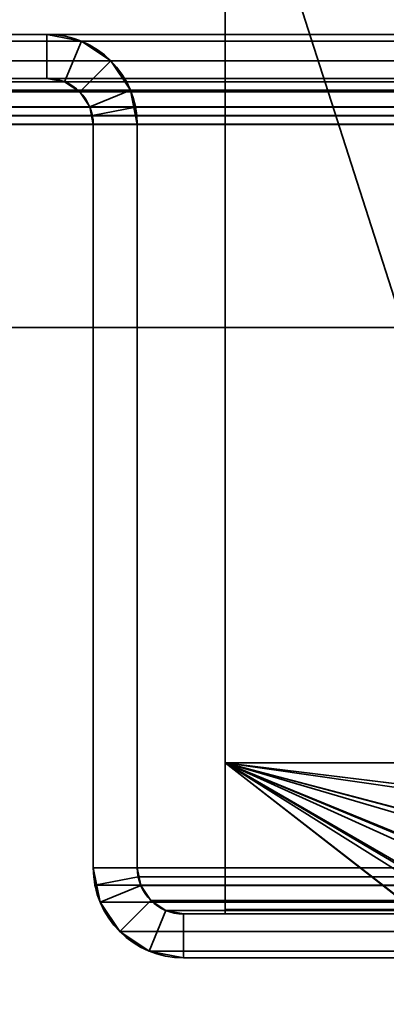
# Model space of a CAD drawing. Header units: millimetres. Extents: x -603 to 3703, y -121 to 193.
# Tile 382 of 656: x 1021 to 1033, y 47 to 81. Entities that reach past the tile are written whole.
import ezdxf

# ---------------------------------------------------------------- set-up
doc = ezdxf.new("R2010")
doc.units = ezdxf.units.MM
doc.layers.add('152', color=7, linetype='Continuous', true_color=0xffffff)

# ---------------------------------------------------------------- blocks, each defined once
blk = doc.blocks.new('UG_SURFACE_073')
at = {"layer": '152', "color": 41, "linetype": 'Continuous', "lineweight": 35}
for points in [[(1027, 147.3, -5.75), (1027, 173.15, -5.75), (1038.85, 173.15, -5.75), (1038.85, 55.15, -5.75)], [(1028, 89, 2019.25), (1028, 55.15, 2019.25), (1038.85, 55.15, 2008.4), (1038.85, 173.15, 2008.4)], [(1028, 89, -5.75), (1027, 147.3, -5.75), (1038.85, 55.15, -5.75)], [(1028, 55.15, 2019.25), (1028, 89, 2019.25), (1028, 89, -5.75), (1028, 55.15, -5.75)], [(1038.85, 55.15, -5.75), (1028, 55.15, -5.75), (1028, 89, -5.75)], [(1028, 55.15, 2019.25), (1028, 55.15, -5.75), (1038.85, 55.15, -5.75), (1038.85, 55.15, 2008.4)]]:
    blk.add_3dface(points, dxfattribs=at)
blk = doc.blocks.new('UG_SURFACE_076')
at = {"layer": '152', "color": 7, "linetype": 'Continuous', "lineweight": 35}
for points in [[(1033.85, 50.15, 2013.4), (1028, 50.15, 2019.25), (1028, 50, 2019.25), (1033.85, 50, 2013.4)], [(1028, 50.15, -5.75), (1033.85, 50.15, -5.75), (1033.85, 50, -5.75), (1028, 50, -5.75)], [(1028, 50.15, -5.75), (1028, 50, -5.75), (1028, 50, 2019.25), (1028, 50.15, 2019.25)], [(1033.85, 50.15, 2013.4), (1033.85, 50.15, -5.75), (1028, 50.15, -5.75), (1028, 50.15, 2019.25)], [(1033.85, 50, 2013.4), (1028, 50, 2019.25), (1028, 50, -5.75), (1033.85, 50, -5.75)]]:
    blk.add_3dface(points, dxfattribs=at)
blk = doc.blocks.new('UG_SURFACE_077')
at = {"layer": '152', "color": 14, "linetype": 'Continuous', "lineweight": 35}
for points in [[(1028, 55.15, -5.75), (1038.594, 53.861, -5.75), (1038.469, 53.237, -5.75), (1037.997, 52.529, -5.75)], [(1037.997, 52.529, -5.75), (1037.386, 51.614, -5.75), (1037.051, 51.391, -5.75), (1028, 55.15, -5.75)], [(1028, 55.15, -5.75), (1035.796, 50.552, -5.75), (1035.763, 50.531, -5.75), (1034.3, 50.24, -5.75)], [(1028, 55.15, -5.75), (1038.85, 55.15, -5.75), (1038.594, 53.861, -5.75)], [(1037.051, 51.391, -5.75), (1035.796, 50.552, -5.75), (1028, 55.15, -5.75)], [(1034.3, 50.24, -5.75), (1033.85, 50.15, -5.75), (1028, 50.15, -5.75), (1028, 55.15, -5.75)], [(1028, 50.15, 2019.25), (1028, 55.15, 2019.25), (1028, 55.15, -5.75), (1028, 50.15, -5.75)], [(1038.85, 55.15, 2008.4), (1038.85, 55.15, -5.75), (1028, 55.15, -5.75), (1028, 55.15, 2019.25)], [(1028, 55.15, 2019.25), (1034.301, 50.269, 2012.949), (1035.785, 50.659, 2011.465)], [(1035.785, 50.659, 2011.465), (1036.311, 50.797, 2010.939), (1037.029, 51.464, 2010.221), (1028, 55.15, 2019.25)], [(1028, 55.15, 2019.25), (1028, 50.15, 2019.25), (1033.85, 50.15, 2013.4), (1034.301, 50.269, 2012.949)], [(1037.029, 51.464, 2010.221), (1038.007, 52.372, 2009.243), (1038.061, 52.49, 2009.189), (1028, 55.15, 2019.25)], [(1038.061, 52.49, 2009.189), (1038.677, 53.845, 2008.574), (1028, 55.15, 2019.25)], [(1038.677, 53.845, 2008.574), (1038.677, 53.846, 2008.573), (1038.85, 55.15, 2008.4), (1028, 55.15, 2019.25)], [(1038.594, 53.861, -5.75), (1038.85, 55.15, -5.75), (1038.85, 55.15, 2008.4)], [(1038.85, 55.15, 2008.4), (1038.677, 53.846, 2008.573), (1038.594, 53.861, -5.75)], [(1037.997, 52.529, -5.75), (1038.469, 53.237, -5.75), (1038.677, 53.845, 2008.574)], [(1038.677, 53.845, 2008.574), (1038.061, 52.49, 2009.189), (1037.997, 52.529, -5.75)], [(1038.469, 53.237, -5.75), (1038.594, 53.861, -5.75), (1038.677, 53.845, 2008.574)], [(1038.677, 53.846, 2008.573), (1038.677, 53.845, 2008.574), (1038.594, 53.861, -5.75)], [(1037.051, 51.391, -5.75), (1037.386, 51.614, -5.75), (1038.061, 52.49, 2009.189)], [(1038.061, 52.49, 2009.189), (1038.007, 52.372, 2009.243), (1037.051, 51.391, -5.75)], [(1037.386, 51.614, -5.75), (1037.997, 52.529, -5.75), (1038.061, 52.49, 2009.189)], [(1038.007, 52.372, 2009.243), (1037.029, 51.464, 2010.221), (1037.051, 51.391, -5.75)], [(1035.796, 50.552, -5.75), (1037.051, 51.391, -5.75), (1037.029, 51.464, 2010.221)], [(1037.029, 51.464, 2010.221), (1036.311, 50.797, 2010.939), (1035.796, 50.552, -5.75)], [(1036.311, 50.797, 2010.939), (1035.785, 50.659, 2011.465), (1035.796, 50.552, -5.75)], [(1034.3, 50.24, -5.75), (1035.763, 50.531, -5.75), (1035.785, 50.659, 2011.465)], [(1035.785, 50.659, 2011.465), (1034.301, 50.269, 2012.949), (1034.3, 50.24, -5.75)], [(1035.763, 50.531, -5.75), (1035.796, 50.552, -5.75), (1035.785, 50.659, 2011.465)], [(1028, 50.15, 2019.25), (1028, 50.15, -5.75), (1033.85, 50.15, -5.75), (1033.85, 50.15, 2013.4)], [(1033.85, 50.15, -5.75), (1034.3, 50.24, -5.75), (1034.301, 50.269, 2012.949)], [(1034.301, 50.269, 2012.949), (1033.85, 50.15, 2013.4), (1033.85, 50.15, -5.75)]]:
    blk.add_3dface(points, dxfattribs=at)
blk = doc.blocks.new('UG_SURFACE_078')
at = {"layer": '152', "color": 14, "linetype": 'Continuous', "lineweight": 35}
for points in [[(1028, 55.15, 2019.25), (1036.762, 51.184, 2010.488), (1036.116, 50.693, 2011.134), (1035.38, 50.517, 2011.87)], [(1028, 55.15, 2019.25), (1037.864, 52.257, 2009.386), (1037.534, 51.769, 2009.716), (1036.762, 51.184, 2010.488)], [(1028, 55.15, 2019.25), (1038.571, 53.63, 2008.68), (1038.357, 52.984, 2008.893), (1037.864, 52.257, 2009.386)], [(1028, 55.15, 2019.25), (1038.85, 55.15, 2008.4), (1038.759, 54.198, 2008.492), (1038.571, 53.63, 2008.68)], [(1035.38, 50.517, 2011.87), (1033.85, 50.15, 2013.4), (1028, 50.15, 2019.25), (1028, 55.15, 2019.25)], [(1972, 50.15, 2019.25), (1972, 55.15, 2019.25), (1028, 55.15, 2019.25), (1028, 50.15, 2019.25)], [(1972, 55.15, 2019.25), (1961.15, 55.15, 2008.4), (1038.85, 55.15, 2008.4), (1028, 55.15, 2019.25)], [(1966.15, 50.15, 2013.4), (1972, 50.15, 2019.25), (1028, 50.15, 2019.25), (1033.85, 50.15, 2013.4)]]:
    blk.add_3dface(points, dxfattribs=at)
blk = doc.blocks.new('UG_SURFACE_079')
at = {"layer": '152', "color": 7, "linetype": 'Continuous', "lineweight": 35}
for points in [[(1028, 50.15, 2019.25), (1028, 50, 2019.25), (1972, 50, 2019.25), (1972, 50.15, 2019.25)], [(1033.85, 50, 2013.4), (1028, 50, 2019.25), (1028, 50.15, 2019.25), (1033.85, 50.15, 2013.4)], [(1972, 50.15, 2019.25), (1966.15, 50.15, 2013.4), (1033.85, 50.15, 2013.4), (1028, 50.15, 2019.25)], [(1972, 50, 2019.25), (1028, 50, 2019.25), (1033.85, 50, 2013.4), (1966.15, 50, 2013.4)]]:
    blk.add_3dface(points, dxfattribs=at)
blk = doc.blocks.new('UG_SURFACE_080')
at = {"layer": '152', "color": 41, "linetype": 'Continuous', "lineweight": 35}
for points in [[(1027, 147.3, 2020.25), (1027, 173.15, 2020.25), (1038.85, 173.15, 2008.4), (1038.85, 55.15, 2008.4)], [(1028, 89, 2019.25), (1027, 147.3, 2020.25), (1038.85, 55.15, 2008.4)], [(1972, 55.15, 2019.25), (1972, 89, 2019.25), (1028, 89, 2019.25), (1028, 55.15, 2019.25)], [(1038.85, 55.15, 2008.4), (1028, 55.15, 2019.25), (1028, 89, 2019.25)], [(1961.15, 55.15, 2008.4), (1972, 55.15, 2019.25), (1028, 55.15, 2019.25), (1038.85, 55.15, 2008.4)]]:
    blk.add_3dface(points, dxfattribs=at)
blk = doc.blocks.new('UG_SURFACE_092')
at = {"layer": '152', "color": 252, "linetype": 'Continuous', "lineweight": 35}
for points in [[(1021.92, 80, 2025.33), (1021.92, 80, -8.75), (1001.08, 80, -8.75), (1001.08, 80, 2046.17)], [(1021.92, 80, 2025.33), (1001.08, 80, 2046.17), (1001.08, 78.5, 2046.17), (1021.92, 78.5, 2025.33)], [(1021.92, 78.5, -8.75), (1001.08, 78.5, -8.75), (1001.08, 80, -8.75), (1021.92, 80, -8.75)], [(1023.099, 79.766, 2024.151), (1023.099, 79.766, -8.75), (1021.92, 80, -8.75), (1021.92, 80, 2025.33)], [(1021.92, 78.5, 2025.33), (1022.525, 78.38, 2024.725), (1023.099, 79.766, 2024.151), (1021.92, 80, 2025.33)], [(1021.92, 80, -8.75), (1023.099, 79.766, -8.75), (1022.525, 78.38, -8.75), (1021.92, 78.5, -8.75)], [(1022.525, 78.38, 2024.725), (1023.037, 78.037, 2024.213), (1024.098, 79.098, 2023.152), (1023.099, 79.766, 2024.151)], [(1023.037, 78.037, -8.75), (1022.525, 78.38, -8.75), (1023.099, 79.766, -8.75), (1024.098, 79.098, -8.75)], [(1024.098, 79.098, 2023.152), (1024.098, 79.098, -8.75), (1023.099, 79.766, -8.75), (1023.099, 79.766, 2024.151)], [(1024.765, 78.099, 2022.485), (1024.098, 79.098, 2023.152), (1023.037, 78.037, 2024.213), (1023.38, 77.525, 2023.87)], [(1024.098, 79.098, -8.75), (1024.765, 78.099, -8.75), (1023.38, 77.525, -8.75), (1023.037, 78.037, -8.75)], [(1024.765, 78.099, 2022.485), (1024.765, 78.099, -8.75), (1024.098, 79.098, -8.75), (1024.098, 79.098, 2023.152)], [(1021.92, 78.5, 2025.33), (1001.08, 78.5, 2046.17), (1001.08, 78.5, -8.75), (1021.92, 78.5, -8.75)], [(1021.92, 78.5, 2025.33), (1021.92, 78.5, -8.75), (1022.525, 78.38, -8.75), (1022.525, 78.38, 2024.725)], [(1022.525, 78.38, 2024.725), (1022.525, 78.38, -8.75), (1023.037, 78.037, -8.75), (1023.037, 78.037, 2024.213)], [(1023.037, 78.037, 2024.213), (1023.037, 78.037, -8.75), (1023.38, 77.525, -8.75), (1023.38, 77.525, 2023.87)], [(1024.941, 77.521, 2022.309), (1024.765, 78.099, 2022.485), (1023.38, 77.525, 2023.87), (1023.47, 77.228, 2023.78)], [(1023.5, 76.92, -8.75), (1023.38, 77.525, -8.75), (1024.765, 78.099, -8.75), (1025, 76.92, -8.75)], [(1024.765, 78.099, -8.75), (1024.765, 78.099, 2022.485), (1024.941, 77.521, 2022.309)], [(1024.941, 77.521, 2022.309), (1025, 76.92, -8.75), (1024.765, 78.099, -8.75)], [(1023.38, 77.525, -8.75), (1023.5, 76.92, -8.75), (1023.5, 76.92, 2023.75)], [(1023.5, 76.92, 2023.75), (1023.47, 77.228, 2023.78), (1023.38, 77.525, -8.75)], [(1023.47, 77.228, 2023.78), (1023.38, 77.525, 2023.87), (1023.38, 77.525, -8.75)], [(1025, 76.92, 2022.25), (1024.941, 77.521, 2022.309), (1023.47, 77.228, 2023.78), (1023.5, 76.92, 2023.75)], [(1024.941, 77.521, 2022.309), (1025, 76.92, 2022.25), (1025, 76.92, -8.75)], [(1023.5, 51.58, 2023.75), (1023.5, 76.92, 2023.75), (1023.5, 76.92, -8.75), (1023.5, 51.58, -8.75)], [(1025, 51.58, 2022.25), (1025, 76.92, 2022.25), (1023.5, 76.92, 2023.75), (1023.5, 51.58, 2023.75)], [(1025, 76.92, -8.75), (1025, 51.58, -8.75), (1023.5, 51.58, -8.75), (1023.5, 76.92, -8.75)], [(1025, 51.58, 2022.25), (1025, 51.58, -8.75), (1025, 76.92, -8.75), (1025, 76.92, 2022.25)], [(1023.5, 51.58, -8.75), (1023.734, 50.401, -8.75), (1023.734, 50.401, 2023.515)], [(1023.734, 50.401, 2023.515), (1023.559, 50.979, 2023.691), (1023.5, 51.58, -8.75)], [(1023.559, 50.979, 2023.691), (1023.5, 51.58, 2023.75), (1023.5, 51.58, -8.75)], [(1023.5, 51.58, 2023.75), (1023.559, 50.979, 2023.691), (1025.03, 51.272, 2022.22), (1025, 51.58, 2022.25)], [(1025, 51.58, -8.75), (1025.12, 50.975, -8.75), (1023.734, 50.401, -8.75), (1023.5, 51.58, -8.75)], [(1025, 51.58, -8.75), (1025.03, 51.272, 2022.22), (1025.12, 50.975, 2022.13)], [(1025, 51.58, -8.75), (1025, 51.58, 2022.25), (1025.03, 51.272, 2022.22)], [(1025.12, 50.975, 2022.13), (1025.12, 50.975, -8.75), (1025, 51.58, -8.75)], [(1023.559, 50.979, 2023.691), (1023.734, 50.401, 2023.515), (1025.12, 50.975, 2022.13), (1025.03, 51.272, 2022.22)], [(1023.734, 50.401, 2023.515), (1024.402, 49.402, 2022.848), (1025.463, 50.463, 2021.787), (1025.12, 50.975, 2022.13)], [(1024.402, 49.402, -8.75), (1023.734, 50.401, -8.75), (1025.12, 50.975, -8.75), (1025.463, 50.463, -8.75)], [(1025.463, 50.463, 2021.787), (1025.463, 50.463, -8.75), (1025.12, 50.975, -8.75), (1025.12, 50.975, 2022.13)], [(1023.734, 50.401, 2023.515), (1023.734, 50.401, -8.75), (1024.402, 49.402, -8.75), (1024.402, 49.402, 2022.848)], [(1025.975, 50.12, 2021.275), (1025.463, 50.463, 2021.787), (1024.402, 49.402, 2022.848), (1025.401, 48.734, 2021.849)], [(1025.463, 50.463, -8.75), (1025.975, 50.12, -8.75), (1025.401, 48.734, -8.75), (1024.402, 49.402, -8.75)], [(1025.975, 50.12, 2021.275), (1025.975, 50.12, -8.75), (1025.463, 50.463, -8.75), (1025.463, 50.463, 2021.787)], [(1026.58, 50, 2020.67), (1025.975, 50.12, 2021.275), (1025.401, 48.734, 2021.849), (1026.58, 48.5, 2020.67)], [(1026.58, 48.5, -8.75), (1025.401, 48.734, -8.75), (1025.975, 50.12, -8.75), (1026.58, 50, -8.75)], [(1026.58, 50, 2020.67), (1026.58, 50, -8.75), (1025.975, 50.12, -8.75), (1025.975, 50.12, 2021.275)], [(1036.92, 50, 2010.33), (1036.92, 50, -8.75), (1026.58, 50, -8.75), (1026.58, 50, 2020.67)], [(1036.92, 50, 2010.33), (1026.58, 50, 2020.67), (1026.58, 48.5, 2020.67), (1036.92, 48.5, 2010.33)], [(1026.58, 50, -8.75), (1036.92, 50, -8.75), (1036.92, 48.5, -8.75), (1026.58, 48.5, -8.75)], [(1024.402, 49.402, 2022.848), (1024.402, 49.402, -8.75), (1025.401, 48.734, -8.75), (1025.401, 48.734, 2021.849)], [(1025.401, 48.734, 2021.849), (1025.401, 48.734, -8.75), (1026.58, 48.5, -8.75), (1026.58, 48.5, 2020.67)], [(1036.92, 48.5, 2010.33), (1026.58, 48.5, 2020.67), (1026.58, 48.5, -8.75), (1036.92, 48.5, -8.75)]]:
    blk.add_3dface(points, dxfattribs=at)
blk = doc.blocks.new('UG_SURFACE_093')
at = {"layer": '152', "color": 252, "linetype": 'Continuous', "lineweight": 35}
for points in [[(1021.92, 80, 2025.33), (1021.92, 80, -8.75), (1001.08, 80, -8.75), (1001.08, 80, 2046.17)], [(1021.92, 80, 2025.33), (1001.08, 80, 2046.17), (1001.08, 78.5, 2046.17), (1021.92, 78.5, 2025.33)], [(1021.92, 78.5, -8.75), (1001.08, 78.5, -8.75), (1001.08, 80, -8.75), (1021.92, 80, -8.75)], [(1023.099, 79.766, 2024.151), (1023.099, 79.766, -8.75), (1021.92, 80, -8.75), (1021.92, 80, 2025.33)], [(1021.92, 78.5, 2025.33), (1022.525, 78.38, 2024.725), (1023.099, 79.766, 2024.151), (1021.92, 80, 2025.33)], [(1021.92, 80, -8.75), (1023.099, 79.766, -8.75), (1022.525, 78.38, -8.75), (1021.92, 78.5, -8.75)], [(1022.525, 78.38, 2024.725), (1023.037, 78.037, 2024.213), (1024.098, 79.098, 2023.152), (1023.099, 79.766, 2024.151)], [(1023.037, 78.037, -8.75), (1022.525, 78.38, -8.75), (1023.099, 79.766, -8.75), (1024.098, 79.098, -8.75)], [(1024.098, 79.098, 2023.152), (1024.098, 79.098, -8.75), (1023.099, 79.766, -8.75), (1023.099, 79.766, 2024.151)], [(1024.765, 78.099, 2022.485), (1024.098, 79.098, 2023.152), (1023.037, 78.037, 2024.213), (1023.38, 77.525, 2023.87)], [(1024.098, 79.098, -8.75), (1024.765, 78.099, -8.75), (1023.38, 77.525, -8.75), (1023.037, 78.037, -8.75)], [(1024.765, 78.099, 2022.485), (1024.765, 78.099, -8.75), (1024.098, 79.098, -8.75), (1024.098, 79.098, 2023.152)], [(1021.92, 78.5, 2025.33), (1001.08, 78.5, 2046.17), (1001.08, 78.5, -8.75), (1021.92, 78.5, -8.75)], [(1021.92, 78.5, 2025.33), (1021.92, 78.5, -8.75), (1022.525, 78.38, -8.75), (1022.525, 78.38, 2024.725)], [(1022.525, 78.38, 2024.725), (1022.525, 78.38, -8.75), (1023.037, 78.037, -8.75), (1023.037, 78.037, 2024.213)], [(1023.037, 78.037, 2024.213), (1023.037, 78.037, -8.75), (1023.38, 77.525, -8.75), (1023.38, 77.525, 2023.87)], [(1024.941, 77.521, 2022.309), (1024.765, 78.099, 2022.485), (1023.38, 77.525, 2023.87), (1023.47, 77.228, 2023.78)], [(1023.5, 76.92, -8.75), (1023.38, 77.525, -8.75), (1024.765, 78.099, -8.75), (1025, 76.92, -8.75)], [(1024.765, 78.099, -8.75), (1024.765, 78.099, 2022.485), (1024.941, 77.521, 2022.309)], [(1024.941, 77.521, 2022.309), (1025, 76.92, -8.75), (1024.765, 78.099, -8.75)], [(1023.38, 77.525, -8.75), (1023.5, 76.92, -8.75), (1023.5, 76.92, 2023.75)], [(1023.5, 76.92, 2023.75), (1023.47, 77.228, 2023.78), (1023.38, 77.525, -8.75)], [(1023.47, 77.228, 2023.78), (1023.38, 77.525, 2023.87), (1023.38, 77.525, -8.75)], [(1025, 76.92, 2022.25), (1024.941, 77.521, 2022.309), (1023.47, 77.228, 2023.78), (1023.5, 76.92, 2023.75)], [(1024.941, 77.521, 2022.309), (1025, 76.92, 2022.25), (1025, 76.92, -8.75)], [(1023.5, 51.58, 2023.75), (1023.5, 76.92, 2023.75), (1023.5, 76.92, -8.75), (1023.5, 51.58, -8.75)], [(1025, 51.58, 2022.25), (1025, 76.92, 2022.25), (1023.5, 76.92, 2023.75), (1023.5, 51.58, 2023.75)], [(1025, 76.92, -8.75), (1025, 51.58, -8.75), (1023.5, 51.58, -8.75), (1023.5, 76.92, -8.75)], [(1025, 51.58, 2022.25), (1025, 51.58, -8.75), (1025, 76.92, -8.75), (1025, 76.92, 2022.25)], [(1023.5, 51.58, -8.75), (1023.734, 50.401, -8.75), (1023.734, 50.401, 2023.515)], [(1023.734, 50.401, 2023.515), (1023.559, 50.979, 2023.691), (1023.5, 51.58, -8.75)], [(1023.559, 50.979, 2023.691), (1023.5, 51.58, 2023.75), (1023.5, 51.58, -8.75)], [(1023.5, 51.58, 2023.75), (1023.559, 50.979, 2023.691), (1025.03, 51.272, 2022.22), (1025, 51.58, 2022.25)], [(1025, 51.58, -8.75), (1025.12, 50.975, -8.75), (1023.734, 50.401, -8.75), (1023.5, 51.58, -8.75)], [(1025, 51.58, -8.75), (1025.03, 51.272, 2022.22), (1025.12, 50.975, 2022.13)], [(1025, 51.58, -8.75), (1025, 51.58, 2022.25), (1025.03, 51.272, 2022.22)], [(1025.12, 50.975, 2022.13), (1025.12, 50.975, -8.75), (1025, 51.58, -8.75)], [(1023.559, 50.979, 2023.691), (1023.734, 50.401, 2023.515), (1025.12, 50.975, 2022.13), (1025.03, 51.272, 2022.22)], [(1023.734, 50.401, 2023.515), (1024.402, 49.402, 2022.848), (1025.463, 50.463, 2021.787), (1025.12, 50.975, 2022.13)], [(1024.402, 49.402, -8.75), (1023.734, 50.401, -8.75), (1025.12, 50.975, -8.75), (1025.463, 50.463, -8.75)], [(1025.463, 50.463, 2021.787), (1025.463, 50.463, -8.75), (1025.12, 50.975, -8.75), (1025.12, 50.975, 2022.13)], [(1023.734, 50.401, 2023.515), (1023.734, 50.401, -8.75), (1024.402, 49.402, -8.75), (1024.402, 49.402, 2022.848)], [(1025.975, 50.12, 2021.275), (1025.463, 50.463, 2021.787), (1024.402, 49.402, 2022.848), (1025.401, 48.734, 2021.849)], [(1025.463, 50.463, -8.75), (1025.975, 50.12, -8.75), (1025.401, 48.734, -8.75), (1024.402, 49.402, -8.75)], [(1025.975, 50.12, 2021.275), (1025.975, 50.12, -8.75), (1025.463, 50.463, -8.75), (1025.463, 50.463, 2021.787)], [(1026.58, 50, 2020.67), (1025.975, 50.12, 2021.275), (1025.401, 48.734, 2021.849), (1026.58, 48.5, 2020.67)], [(1026.58, 48.5, -8.75), (1025.401, 48.734, -8.75), (1025.975, 50.12, -8.75), (1026.58, 50, -8.75)], [(1026.58, 50, 2020.67), (1026.58, 50, -8.75), (1025.975, 50.12, -8.75), (1025.975, 50.12, 2021.275)], [(1036.92, 50, 2010.33), (1036.92, 50, -8.75), (1026.58, 50, -8.75), (1026.58, 50, 2020.67)], [(1036.92, 50, 2010.33), (1026.58, 50, 2020.67), (1026.58, 48.5, 2020.67), (1036.92, 48.5, 2010.33)], [(1026.58, 50, -8.75), (1036.92, 50, -8.75), (1036.92, 48.5, -8.75), (1026.58, 48.5, -8.75)], [(1024.402, 49.402, 2022.848), (1024.402, 49.402, -8.75), (1025.401, 48.734, -8.75), (1025.401, 48.734, 2021.849)], [(1025.401, 48.734, 2021.849), (1025.401, 48.734, -8.75), (1026.58, 48.5, -8.75), (1026.58, 48.5, 2020.67)], [(1036.92, 48.5, 2010.33), (1026.58, 48.5, 2020.67), (1026.58, 48.5, -8.75), (1036.92, 48.5, -8.75)]]:
    blk.add_3dface(points, dxfattribs=at)
blk = doc.blocks.new('UG_SURFACE_094')
at = {"layer": '152', "color": 252, "linetype": 'Continuous', "lineweight": 35}
for points in [[(1998.92, 80, 2046.17), (1001.08, 80, 2046.17), (999.901, 79.766, 2047.349), (2000.099, 79.766, 2047.349)], [(1001.08, 80, 2046.17), (1021.92, 80, 2025.33), (1021.92, 78.5, 2025.33), (1001.08, 78.5, 2046.17)], [(1021.92, 80, 2025.33), (1001.08, 80, 2046.17), (1998.92, 80, 2046.17), (1978.08, 80, 2025.33)], [(1976.901, 79.766, 2024.151), (1023.099, 79.766, 2024.151), (1021.92, 80, 2025.33), (1978.08, 80, 2025.33)], [(1021.92, 80, 2025.33), (1023.099, 79.766, 2024.151), (1022.525, 78.38, 2024.725), (1021.92, 78.5, 2025.33)], [(2000.099, 79.766, 2047.349), (999.901, 79.766, 2047.349), (998.902, 79.098, 2048.348), (2001.098, 79.098, 2048.348)], [(1023.099, 79.766, 2024.151), (1024.098, 79.098, 2023.152), (1023.037, 78.037, 2024.213), (1022.525, 78.38, 2024.725)], [(1975.902, 79.098, 2023.152), (1024.098, 79.098, 2023.152), (1023.099, 79.766, 2024.151), (1976.901, 79.766, 2024.151)], [(2001.098, 79.098, 2048.348), (998.902, 79.098, 2048.348), (998.234, 78.099, 2049.016), (2001.765, 78.099, 2049.016)], [(1023.38, 77.525, 2023.87), (1023.037, 78.037, 2024.213), (1024.098, 79.098, 2023.152), (1024.765, 78.099, 2022.485)], [(1975.235, 78.099, 2022.485), (1024.765, 78.099, 2022.485), (1024.098, 79.098, 2023.152), (1975.902, 79.098, 2023.152)], [(2000.037, 78.037, 2047.287), (999.963, 78.037, 2047.287), (1000.475, 78.38, 2046.775), (1999.525, 78.38, 2046.775)], [(1999.525, 78.38, 2046.775), (1000.475, 78.38, 2046.775), (1001.08, 78.5, 2046.17), (1998.92, 78.5, 2046.17)], [(1021.92, 78.5, 2025.33), (1978.08, 78.5, 2025.33), (1998.92, 78.5, 2046.17), (1001.08, 78.5, 2046.17)], [(1978.08, 78.5, 2025.33), (1021.92, 78.5, 2025.33), (1022.525, 78.38, 2024.725), (1977.475, 78.38, 2024.725)], [(1977.475, 78.38, 2024.725), (1022.525, 78.38, 2024.725), (1023.037, 78.037, 2024.213), (1976.963, 78.037, 2024.213)], [(2001.941, 77.521, 2049.191), (2001.765, 78.099, 2049.016), (998.234, 78.099, 2049.016), (998.059, 77.521, 2049.191)], [(2000.38, 77.525, 2047.63), (999.62, 77.525, 2047.63), (999.963, 78.037, 2047.287), (2000.037, 78.037, 2047.287)], [(1976.963, 78.037, 2024.213), (1023.037, 78.037, 2024.213), (1023.38, 77.525, 2023.87), (1976.62, 77.525, 2023.87)], [(1023.47, 77.228, 2023.78), (1023.38, 77.525, 2023.87), (1024.765, 78.099, 2022.485), (1024.941, 77.521, 2022.309)], [(1024.941, 77.521, 2022.309), (1024.765, 78.099, 2022.485), (1975.235, 78.099, 2022.485)], [(1024.941, 77.521, 2022.309), (1975.235, 78.099, 2022.485), (1975.059, 77.521, 2022.309)], [(998, 76.92, 2049.25), (2002, 76.92, 2049.25), (2001.941, 77.521, 2049.191)], [(998.059, 77.521, 2049.191), (998, 76.92, 2049.25), (2001.941, 77.521, 2049.191)], [(999.53, 77.228, 2047.72), (999.62, 77.525, 2047.63), (2000.38, 77.525, 2047.63), (2000.47, 77.228, 2047.72)], [(1976.53, 77.228, 2023.78), (1023.38, 77.525, 2023.87), (1023.47, 77.228, 2023.78)], [(1976.53, 77.228, 2023.78), (1976.62, 77.525, 2023.87), (1023.38, 77.525, 2023.87)], [(1023.5, 76.92, 2023.75), (1023.47, 77.228, 2023.78), (1024.941, 77.521, 2022.309), (1025, 76.92, 2022.25)], [(1975.059, 77.521, 2022.309), (1025, 76.92, 2022.25), (1024.941, 77.521, 2022.309)], [(1975.059, 77.521, 2022.309), (1975, 76.92, 2022.25), (1025, 76.92, 2022.25)], [(998, 76.92, 2049.25), (998, 70, 2049.25), (2002, 70, 2049.25), (2002, 76.92, 2049.25)], [(2000.5, 76.92, 2047.75), (999.5, 76.92, 2047.75), (999.53, 77.228, 2047.72)], [(999.5, 76.92, 2047.75), (2000.5, 76.92, 2047.75), (2000.5, 70, 2047.75), (999.5, 70, 2047.75)], [(2000.47, 77.228, 2047.72), (2000.5, 76.92, 2047.75), (999.53, 77.228, 2047.72)], [(1023.47, 77.228, 2023.78), (1976.5, 76.92, 2023.75), (1976.53, 77.228, 2023.78)], [(1023.47, 77.228, 2023.78), (1023.5, 76.92, 2023.75), (1976.5, 76.92, 2023.75)], [(1023.5, 51.58, 2023.75), (1976.5, 51.58, 2023.75), (1976.5, 76.92, 2023.75), (1023.5, 76.92, 2023.75)], [(1023.5, 51.58, 2023.75), (1023.5, 76.92, 2023.75), (1025, 76.92, 2022.25), (1025, 51.58, 2022.25)], [(1025, 51.58, 2022.25), (1025, 76.92, 2022.25), (1975, 76.92, 2022.25), (1975, 51.58, 2022.25)], [(999.5, 70, 2047.75), (2000.5, 70, 2047.75), (2002, 70, 2049.25), (998, 70, 2049.25)], [(1976.5, 51.58, 2023.75), (1023.5, 51.58, 2023.75), (1023.559, 50.979, 2023.691)], [(1025, 51.58, 2022.25), (1025.03, 51.272, 2022.22), (1023.559, 50.979, 2023.691), (1023.5, 51.58, 2023.75)], [(1976.441, 50.979, 2023.691), (1976.5, 51.58, 2023.75), (1023.559, 50.979, 2023.691)], [(1025.03, 51.272, 2022.22), (1025, 51.58, 2022.25), (1975, 51.58, 2022.25)], [(1025.03, 51.272, 2022.22), (1975, 51.58, 2022.25), (1974.97, 51.272, 2022.22)], [(1025.03, 51.272, 2022.22), (1025.12, 50.975, 2022.13), (1023.734, 50.401, 2023.515), (1023.559, 50.979, 2023.691)], [(1974.97, 51.272, 2022.22), (1974.88, 50.975, 2022.13), (1025.12, 50.975, 2022.13), (1025.03, 51.272, 2022.22)], [(1023.559, 50.979, 2023.691), (1023.734, 50.401, 2023.515), (1976.266, 50.401, 2023.515), (1976.441, 50.979, 2023.691)], [(1025.12, 50.975, 2022.13), (1025.463, 50.463, 2021.787), (1024.402, 49.402, 2022.848), (1023.734, 50.401, 2023.515)], [(1974.537, 50.463, 2021.787), (1025.463, 50.463, 2021.787), (1025.12, 50.975, 2022.13), (1974.88, 50.975, 2022.13)], [(1976.266, 50.401, 2023.515), (1023.734, 50.401, 2023.515), (1024.402, 49.402, 2022.848), (1975.598, 49.402, 2022.848)], [(1025.401, 48.734, 2021.849), (1024.402, 49.402, 2022.848), (1025.463, 50.463, 2021.787), (1025.975, 50.12, 2021.275)], [(1974.025, 50.12, 2021.275), (1025.975, 50.12, 2021.275), (1025.463, 50.463, 2021.787), (1974.537, 50.463, 2021.787)], [(1026.58, 48.5, 2020.67), (1025.401, 48.734, 2021.849), (1025.975, 50.12, 2021.275), (1026.58, 50, 2020.67)], [(1973.42, 50, 2020.67), (1026.58, 50, 2020.67), (1025.975, 50.12, 2021.275), (1974.025, 50.12, 2021.275)], [(1036.92, 50, 2010.33), (1026.58, 50, 2020.67), (1973.42, 50, 2020.67), (1963.08, 50, 2010.33)], [(1026.58, 50, 2020.67), (1036.92, 50, 2010.33), (1036.92, 48.5, 2010.33), (1026.58, 48.5, 2020.67)], [(1975.598, 49.402, 2022.848), (1024.402, 49.402, 2022.848), (1025.401, 48.734, 2021.849), (1974.599, 48.734, 2021.849)], [(1974.599, 48.734, 2021.849), (1025.401, 48.734, 2021.849), (1026.58, 48.5, 2020.67), (1973.42, 48.5, 2020.67)], [(1036.92, 48.5, 2010.33), (1963.08, 48.5, 2010.33), (1973.42, 48.5, 2020.67), (1026.58, 48.5, 2020.67)]]:
    blk.add_3dface(points, dxfattribs=at)
blk = doc.blocks.new('UG_SURFACE_179')
at = {"layer": '152', "color": 252, "linetype": 'Continuous', "lineweight": 35}
for points in [[(2165, -18, 2212.25), (2165, 174.4, 2212.25), (835, 174.4, 2212.25), (835, -18, 2212.25)], [(985, -18, 2062.25), (985, 174.4, 2062.25), (2015, 174.4, 2062.25), (2015, -18, 2062.25)]]:
    blk.add_3dface(points, dxfattribs=at)

msp = doc.modelspace()

# ---------------------------------------------------------------- linework, layer by layer
at = {"layer": '152', "color": 41, "linetype": 'Continuous', "lineweight": 35}
for p, q in [((1028, 55.15, 2019.25), (1028, 89, 2019.25)), ((1028, 55.15, 2019.25), (1028, 89, 2019.25)), ((1028, 89, -5.75), (1028, 55.15, -5.75)), ((1038.85, 55.15, 2008.4), (1028, 55.15, 2019.25)), ((1028, 55.15, 2019.25), (1972, 55.15, 2019.25)), ((1028, 55.15, 2019.25), (1038.85, 55.15, 2008.4)), ((1028, 55.15, -5.75), (1028, 55.15, 2019.25)), ((1038.85, 55.15, -5.75), (1028, 55.15, -5.75))]:
    msp.add_line(p, q, dxfattribs=at)
at = {"layer": '152', "color": 252, "linetype": 'Continuous', "lineweight": 35}
for p, q in [((1001.08, 80, -8.75), (1021.92, 80, -8.75)), ((1001.08, 80, -8.75), (1021.92, 80, -8.75)), ((1998.92, 80, 2046.17), (1001.08, 80, 2046.17)), ((1021.92, 80, 2025.33), (1001.08, 80, 2046.17)), ((1021.92, 80, 2025.33), (1001.08, 80, 2046.17)), ((1021.92, 80, 2025.33), (1001.08, 80, 2046.17)), ((1021.92, 80, 2025.33), (1021.92, 80, -8.75)), ((1978.08, 80, 2025.33), (1021.92, 80, 2025.33)), ((1021.92, 80, 2025.33), (1021.92, 80, -8.75)), ((1998.92, 78.5, 2046.17), (1001.08, 78.5, 2046.17)), ((1001.08, 78.5, -8.75), (1021.92, 78.5, -8.75)), ((1001.08, 78.5, -8.75), (1021.92, 78.5, -8.75)), ((1021.92, 78.5, 2025.33), (1001.08, 78.5, 2046.17)), ((1021.92, 78.5, 2025.33), (1001.08, 78.5, 2046.17)), ((1021.92, 78.5, 2025.33), (1001.08, 78.5, 2046.17)), ((1021.92, 78.5, 2025.33), (1021.92, 78.5, -8.75)), ((1978.08, 78.5, 2025.33), (1021.92, 78.5, 2025.33)), ((1021.92, 78.5, 2025.33), (1021.92, 78.5, -8.75)), ((2002, 76.92, 2049.25), (998, 76.92, 2049.25)), ((2000.5, 76.92, 2047.75), (999.5, 76.92, 2047.75)), ((1023.5, 51.58, 2023.75), (1023.5, 76.92, 2023.75)), ((1023.5, 76.92, -8.75), (1023.5, 51.58, -8.75)), ((1023.5, 51.58, 2023.75), (1023.5, 76.92, 2023.75)), ((1023.5, 76.92, 2023.75), (1023.5, 76.92, -8.75)), ((1023.5, 76.92, -8.75), (1023.5, 51.58, -8.75)), ((1976.5, 76.92, 2023.75), (1023.5, 76.92, 2023.75)), ((1023.5, 51.58, 2023.75), (1023.5, 76.92, 2023.75)), ((1023.5, 76.92, 2023.75), (1023.5, 76.92, -8.75)), ((1025, 51.58, 2022.25), (1025, 76.92, 2022.25)), ((1025, 76.92, -8.75), (1025, 51.58, -8.75)), ((1025, 51.58, 2022.25), (1025, 76.92, 2022.25)), ((1025, 76.92, 2022.25), (1025, 76.92, -8.75)), ((1025, 76.92, 2022.25), (1025, 76.92, -8.75)), ((1025, 51.58, 2022.25), (1025, 76.92, 2022.25)), ((1975, 76.92, 2022.25), (1025, 76.92, 2022.25)), ((1025, 76.92, -8.75), (1025, 51.58, -8.75)), ((2002, 70, 2049.25), (998, 70, 2049.25)), ((2000.5, 70, 2047.75), (999.5, 70, 2047.75)), ((1976.5, 51.58, 2023.75), (1023.5, 51.58, 2023.75)), ((1023.5, 51.58, 2023.75), (1023.5, 51.58, -8.75)), ((1023.5, 51.58, 2023.75), (1023.5, 51.58, -8.75)), ((1025, 51.58, 2022.25), (1025, 51.58, -8.75)), ((1025, 51.58, 2022.25), (1025, 51.58, -8.75)), ((1975, 51.58, 2022.25), (1025, 51.58, 2022.25)), ((1026.58, 50, 2020.67), (1026.58, 50, -8.75)), ((1026.58, 50, 2020.67), (1026.58, 50, -8.75)), ((1026.58, 50, -8.75), (1036.92, 50, -8.75)), ((1036.92, 50, 2010.33), (1026.58, 50, 2020.67)), ((1036.92, 50, 2010.33), (1026.58, 50, 2020.67)), ((1026.58, 50, -8.75), (1036.92, 50, -8.75)), ((1973.42, 50, 2020.67), (1026.58, 50, 2020.67)), ((1036.92, 50, 2010.33), (1026.58, 50, 2020.67)), ((1973.42, 48.5, 2020.67), (1026.58, 48.5, 2020.67)), ((1026.58, 48.5, -8.75), (1036.92, 48.5, -8.75)), ((1026.58, 48.5, -8.75), (1036.92, 48.5, -8.75)), ((1036.92, 48.5, 2010.33), (1026.58, 48.5, 2020.67)), ((1036.92, 48.5, 2010.33), (1026.58, 48.5, 2020.67)), ((1026.58, 48.5, 2020.67), (1026.58, 48.5, -8.75)), ((1036.92, 48.5, 2010.33), (1026.58, 48.5, 2020.67)), ((1026.58, 48.5, 2020.67), (1026.58, 48.5, -8.75))]:
    msp.add_line(p, q, dxfattribs=at)
at = {"layer": '152', "color": 14, "linetype": 'Continuous', "lineweight": 35}
for p, q in [((1028, 55.15, 2019.25), (1028, 55.15, -5.75)), ((1038.85, 55.15, 2008.4), (1028, 55.15, 2019.25)), ((1028, 55.15, -5.75), (1028, 50.15, -5.75)), ((1028, 50.15, 2019.25), (1028, 55.15, 2019.25)), ((1028, 50.15, 2019.25), (1028, 55.15, 2019.25)), ((1028, 55.15, 2019.25), (1038.85, 55.15, 2008.4)), ((1972, 55.15, 2019.25), (1028, 55.15, 2019.25)), ((1028, 55.15, -5.75), (1038.85, 55.15, -5.75)), ((1028, 50.15, 2019.25), (1972, 50.15, 2019.25)), ((1028, 50.15, -5.75), (1028, 50.15, 2019.25)), ((1033.85, 50.15, 2013.4), (1028, 50.15, 2019.25)), ((1033.85, 50.15, -5.75), (1028, 50.15, -5.75)), ((1028, 50.15, 2019.25), (1033.85, 50.15, 2013.4))]:
    msp.add_line(p, q, dxfattribs=at)
at = {"layer": '152', "color": 7, "linetype": 'Continuous', "lineweight": 35}
for p, q in [((1028, 50.15, 2019.25), (1033.85, 50.15, 2013.4)), ((1028, 50.15, -5.75), (1028, 50, -5.75)), ((1028, 50, 2019.25), (1028, 50.15, 2019.25)), ((1033.85, 50.15, 2013.4), (1028, 50.15, 2019.25)), ((1028, 50.15, -5.75), (1033.85, 50.15, -5.75)), ((1028, 50.15, 2019.25), (1028, 50.15, -5.75)), ((1028, 50, 2019.25), (1028, 50.15, 2019.25)), ((1972, 50.15, 2019.25), (1028, 50.15, 2019.25)), ((1028, 50, 2019.25), (1033.85, 50, 2013.4)), ((1033.85, 50, 2013.4), (1028, 50, 2019.25)), ((1028, 50, 2019.25), (1028, 50, -5.75)), ((1028, 50, -5.75), (1033.85, 50, -5.75)), ((1972, 50, 2019.25), (1028, 50, 2019.25))]:
    msp.add_line(p, q, dxfattribs=at)
at = {"layer": '152', "color": 252, "linetype": 'Continuous', "lineweight": 35, "extrusion": (0, 0, -1)}
for centre, radius, start, end in [((-1021.92, 76.92, 8.75), 3.08, 90, 180), ((-1021.92, 76.92, 8.75), 3.08, 90, 180), ((-1021.92, 76.92, 8.75), 1.58, 90, 180), ((-1021.92, 76.92, 8.75), 1.58, 90, 180), ((-1026.58, 51.58, 8.75), 3.08, 270, 0), ((-1026.58, 51.58, 8.75), 3.08, 270, 0), ((-1026.58, 51.58, 8.75), 1.58, 270, 0), ((-1026.58, 51.58, 8.75), 1.58, 270, 0)]:
    msp.add_arc(centre, radius, start, end, dxfattribs=at)
at = {"layer": '152', "color": 252, "linetype": 'Continuous', "lineweight": 35, "extrusion": (0.707107, 6.12323e-17, 0.707107)}
for centre, major_axis, start_param, end_param in [((1021.92, 76.92, 2025.33), (-3.08, 0, 3.08), 3.141593, 4.712389), ((1021.92, 76.92, 2025.33), (-3.08, 0, 3.08), 3.141593, 4.712389), ((1021.92, 76.92, 2025.33), (-3.08, 0, 3.08), 3.141593, 4.712389), ((1021.92, 76.92, 2025.33), (-1.58, 0, 1.58), 3.141593, 4.712389), ((1021.92, 76.92, 2025.33), (-1.58, 0, 1.58), 3.141593, 4.712389), ((1021.92, 76.92, 2025.33), (-1.58, 0, 1.58), 3.141593, 4.712389), ((1026.58, 51.58, 2020.67), (-3.08, 0, 3.08), 0, 1.570796), ((1026.58, 51.58, 2020.67), (-3.08, 0, 3.08), 0, 1.570796), ((1026.58, 51.58, 2020.67), (-3.08, 0, 3.08), 0, 1.570796), ((1026.58, 51.58, 2020.67), (-1.58, 0, 1.58), 0, 1.570796), ((1026.58, 51.58, 2020.67), (-1.58, 0, 1.58), 0, 1.570796), ((1026.58, 51.58, 2020.67), (-1.58, 0, 1.58), 0, 1.570796)]:
    msp.add_ellipse(centre, major_axis=major_axis, ratio=0.707107, start_param=start_param, end_param=end_param, dxfattribs=at)

# ---------------------------------------------------------------- block references
at = {"layer": '152', "color": 7, "linetype": 'Continuous', "lineweight": 35}
for name in ['UG_SURFACE_076', 'UG_SURFACE_079']:
    msp.add_blockref(name, (0, 0), dxfattribs=at)
at = {"layer": '152', "color": 252, "linetype": 'Continuous', "lineweight": 35}
for name in ['UG_SURFACE_179', 'UG_SURFACE_092', 'UG_SURFACE_093', 'UG_SURFACE_094']:
    msp.add_blockref(name, (0, 0), dxfattribs=at)
at = {"layer": '152', "color": 41, "linetype": 'Continuous', "lineweight": 35}
for name in ['UG_SURFACE_073', 'UG_SURFACE_080']:
    msp.add_blockref(name, (0, 0), dxfattribs=at)
at = {"layer": '152', "color": 14, "linetype": 'Continuous', "lineweight": 35}
for name in ['UG_SURFACE_077', 'UG_SURFACE_078']:
    msp.add_blockref(name, (0, 0), dxfattribs=at)

doc.saveas('drawing.dxf')
